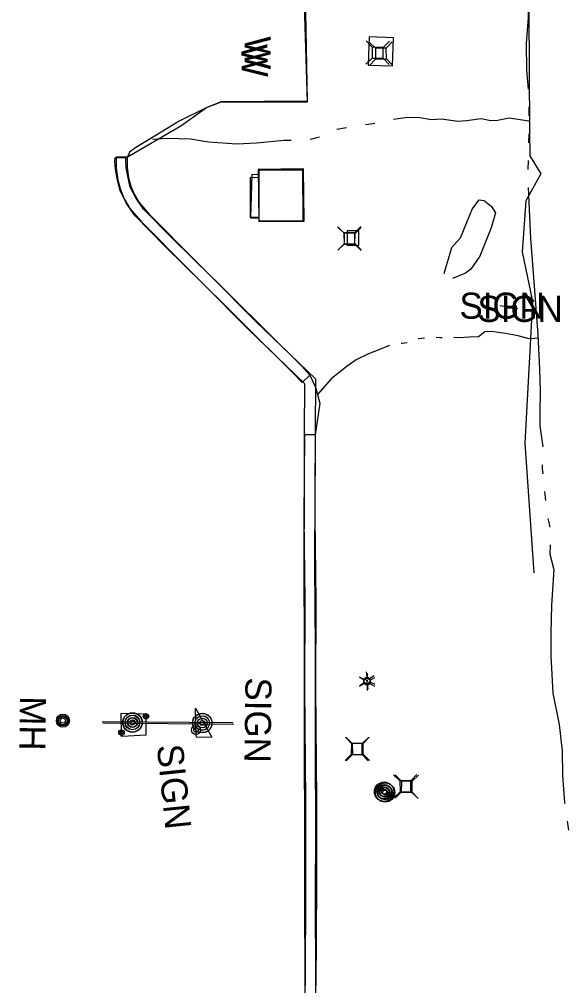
# Model space of a CAD drawing. Extents: x 588843 to 2552415, y 180129 to 269402.
# Drawn here: x 593710.3 to 593836.6, y 184963 to 185185.1 of the extents above; entities that cross this region are included whole.
import ezdxf

# ---------------------------------------------------------------- set-up
doc = ezdxf.new("R2010")
doc.units = 0
for name, color, linetype in [('Default', 7, 'Continuous'), ('E_AREA', 7, 'Continuous'), ('E_BLD', 7, 'Continuous'), ('E_BMGRD_P', 7, 'Continuous'), ('E_DRN_RipRap', 7, 'Continuous'), ('E_DWY', 7, 'Continuous'), ('E_LTG', 7, 'Continuous'), ('E_MISCPROP', 7, 'Continuous'), ('E_PATH_Sidewalk', 7, 'Continuous'), ('E_RDWY_Gravel', 7, 'Continuous'), ('E_SGN', 7, 'Continuous'), ('E_SGN_Text', 7, 'Continuous'), ('E_UTL_AG_Bold', 7, 'Continuous'), ('E_UTL_MH', 7, 'Continuous'), ('E_UTL_MH_Text', 7, 'Continuous'), ('E_WAL', 7, 'Continuous'), ('E_WAL_Text', 7, 'Continuous'), ('E_WTR_P', 7, 'Continuous')]:
    doc.layers.add(name, color=color, linetype=linetype)

# ---------------------------------------------------------------- blocks, each defined once
blk = doc.blocks.new('MHO')
at = {"layer": 'Default'}
for centre, radius in [((0.08, -0.12), 3), ((0.08, -0.12), 2.43), ((0.07, -0.15), 1.94), ((0.02, -0.16), 1.21)]:
    blk.add_circle(centre, radius, dxfattribs=at)
blk = doc.blocks.new('MHT')
at = {"layer": 'E_UTL_MH_Text'}
blk.add_text('MH', height=12, dxfattribs=at).set_placement((-9.81, -6))
blk = doc.blocks.new('POLE')
at = {"layer": 'Default'}
for radius in [4.46, 3.35, 2.23, 1.12]:
    blk.add_circle((0, 0), radius, dxfattribs=at)
blk = doc.blocks.new('SIGN')
at = {"layer": 'Default'}
blk.add_text('SIGN', height=12, dxfattribs=at).set_placement((-18.55, -6))
blk = doc.blocks.new('PED')
at = {"layer": 'Default'}
for p, q in [((-2.5, 2.5), (-5.33, 5.33)), ((2.5, 2.5), (5.33, 5.33)), ((-2.5, -2.5), (-5.33, -5.33)), ((2.5, -2.5), (5.33, -5.33))]:
    blk.add_line(p, q, dxfattribs=at)
blk.add_lwpolyline([(-2.5, -2.5), (2.5, -2.5), (2.5, 2.5), (-2.5, 2.5)], close=True, dxfattribs=at)
blk = doc.blocks.new('LPOL')
at = {"layer": 'Default'}
for p, q in [((-4, 0), (-1.5, 0)), ((-0.75, 1.3), (-2, 3.46)), ((0.75, 1.3), (2, 3.46)), ((1.5, 0), (4, 0)), ((-2, -3.46), (-0.75, -1.3)), ((2, -3.46), (0.75, -1.3))]:
    blk.add_line(p, q, dxfattribs=at)
for radius in [1.5, 1.5, 1.5, 0.125]:
    blk.add_circle((0, 0), radius, dxfattribs=at)
blk = doc.blocks.new('W_61')
at = {"layer": 'E_WAL_Text'}
blk.add_text('W', height=12, dxfattribs=at).set_placement((-4.46, -6))
blk = doc.blocks.new('BSGN_1')
at = {"layer": 'Default'}
blk.add_text('SIGN', height=12, dxfattribs=at).set_placement((-18.56, -6))
blk = doc.blocks.new('PED_3')
at = {"layer": 'E_UTL_AG_Bold'}
for p, q in [((-8.2, 8.2), (-17.5, 17.5)), ((8.2, 8.2), (17.5, 17.5)), ((-8.2, -8.2), (-17.5, -17.5)), ((8.2, -8.2), (17.5, -17.5))]:
    blk.add_line(p, q, dxfattribs=at)
blk.add_lwpolyline([(-8.2, -8.2), (8.2, -8.2), (8.2, 8.2), (-8.2, 8.2)], close=True, dxfattribs=at)
blk = doc.blocks.new('LPOL_4')
at = {"layer": 'E_LTG'}
for p, q in [((-13.1, 0), (-4.9, 0)), ((-2.5, 4.3), (-6.6, 11.4)), ((2.5, 4.3), (6.6, 11.4)), ((4.9, 0), (13.1, 0)), ((-6.6, -11.4), (-2.5, -4.3)), ((6.6, -11.4), (2.5, -4.3))]:
    blk.add_line(p, q, dxfattribs=at)
for radius in [4.92, 4.92, 4.92, 0.41]:
    blk.add_circle((0, 0), radius, dxfattribs=at)
blk = doc.blocks.new('POLE_3')
at = {"layer": 'E_MISCPROP'}
for radius in [14.6, 11, 7.32, 3.66]:
    blk.add_circle((0, 0), radius, dxfattribs=at)
blk = doc.blocks.new('SIGN_3')
at = {"layer": 'E_SGN'}
blk.add_text('SIGN', height=39.37, dxfattribs=at).set_placement((-56.1, -19.7))
blk = doc.blocks.new('W_8_1')
at = {"layer": 'E_WAL_Text'}
blk.add_text('W', height=39.4, dxfattribs=at).set_placement((-14.6, -19.7))

msp = doc.modelspace()

# ---------------------------------------------------------------- linework, layer by layer
at = {"layer": 'E_AREA'}
for points in [[(593790.72, 185181.1), (593790.51, 185174.61), (593796.1, 185174.43), (593796.3, 185180.92)], [(593785.7, 185133.18), (593788.37, 185133.21), (593788.33, 185136.56), (593785.66, 185136.53)]]:
    msp.add_lwpolyline(points, close=True, dxfattribs=at)
msp.add_lwpolyline([(593765.24, 185149.42), (593763.73, 185149.46), (593763.48, 185139.52), (593765.34, 185139.47)], dxfattribs=at)
at = {"layer": 'E_BLD'}
for points in [[(593765.35, 185138.68), (593775.77, 185138.79), (593775.65, 185150.75), (593765.23, 185150.64)], [(593765.47, 185138.74), (593765.43, 185150.54), (593775.42, 185150.58), (593775.46, 185138.77), (593765.47, 185138.74)]]:
    msp.add_lwpolyline(points, close=True, dxfattribs=at)
at = {"layer": 'E_BMGRD_P'}
for points in [[(593733.83, 185020.33), (593733.72, 185025.64), (593739.41, 185025.55), (593739.43, 185020.62), (593733.95, 185020.33)], [(593750.98, 185020.32), (593750.82, 185026.85), (593754.59, 185020.13), (593751, 185020.06)]]:
    msp.add_lwpolyline(points, dxfattribs=at)
for centre, radius in [((593739.41, 185024.96), 0.624), ((593739.41, 185024.96), 0.314), ((593733.81, 185021.22), 0.624), ((593733.81, 185021.22), 0.314), ((593750.94, 185021.8), 1.04), ((593750.94, 185021.8), 0.523)]:
    msp.add_circle(centre, radius, dxfattribs=at)
at = {"layer": 'E_DRN_RipRap'}
for points in [[(593817.22, 185143.46), (593815.82, 185143.56), (593814.37, 185141.6), (593811.68, 185134.82), (593809.65, 185132.62), (593807.86, 185126.63)], [(593817.22, 185143.46), (593818.84, 185142.13), (593819.77, 185140.68), (593818.75, 185137.21), (593816.13, 185130.73), (593814.12, 185127.75), (593812.86, 185126.83), (593809.91, 185125.57)]]:
    msp.add_lwpolyline(points, dxfattribs=at)
at = {"layer": 'E_DWY'}
for points in [[(593732.32, 185153.38), (593734.82, 185153.34), (593747.47, 185160.69), (593753.37, 185164.86), (593756.58, 185166.17)], [(593756.49, 185166), (593753.3, 185164.78), (593747.1, 185161.71), (593740.2, 185157.52), (593737.14, 185155.71), (593735.65, 185154.59), (593735.47, 185154.16), (593735.12, 185153.46), (593732.62, 185153.5)], [(593776.03, 184948.58), (593776, 184965.22), (593775.91, 184982.63), (593775.94, 184999.64), (593775.89, 185016.52), (593775.87, 185040.54), (593775.77, 185059.69), (593775.85, 185076.21), (593775.88, 185090.24), (593775.96, 185101.37), (593762.93, 185113.91), (593752.63, 185124.3), (593743.76, 185133.02), (593736.92, 185139.95), (593734.99, 185142.81), (593733.48, 185145.72), (593732.88, 185148.18), (593732.4, 185150.73), (593732.3, 185152.56), (593732.32, 185153.38)], [(593732.62, 185153.5), (593732.58, 185151.03), (593732.96, 185148.2), (593733.6, 185146), (593734.44, 185143.86), (593735.76, 185141.63), (593738.26, 185138.72), (593749.22, 185127.7), (593773.43, 185103.66), (593775.3, 185101.66)], [(593778.53, 184948.58), (593778.5, 184965.23), (593778.41, 184982.63), (593778.44, 184999.65), (593778.39, 185016.53), (593778.37, 185040.55), (593778.27, 185059.69), (593778.35, 185076.21), (593778.38, 185090.22), (593778.47, 185102.43), (593764.68, 185115.69), (593754.4, 185126.07), (593745.53, 185134.79), (593738.86, 185141.54), (593737.14, 185144.09), (593735.84, 185146.6), (593735.32, 185148.71), (593734.88, 185151.03), (593734.8, 185152.6), (593734.82, 185153.34)], [(593735.12, 185153.46), (593735.08, 185151.18), (593735.41, 185148.72), (593735.97, 185146.8), (593736.69, 185144.96), (593737.8, 185143.09), (593740.09, 185140.42), (593750.98, 185129.47), (593775.22, 185105.41), (593777.13, 185103.36)], [(593775.3, 185101.66), (593777.13, 185103.36), (593778.42, 185100.6), (593779.39, 185096.89), (593778.34, 185089.63), (593775.84, 185089.65)], [(593775.84, 185089.65), (593775.74, 185070.5), (593775.94, 185051.39), (593775.86, 185031.48), (593776.11, 185005.55), (593776.12, 184986.26), (593775.99, 184963.05)], [(593778.34, 185089.63), (593778.24, 185070.51), (593778.44, 185051.4), (593778.36, 185031.49), (593778.61, 185005.56), (593778.62, 184986.25), (593778.49, 184963.04)]]:
    msp.add_lwpolyline(points, dxfattribs=at)
at = {"layer": 'E_PATH_Sidewalk'}
msp.add_lwpolyline([(593765.46, 185139.66), (593763.43, 185139.6), (593763.48, 185148.88), (593765.43, 185148.77)], dxfattribs=at)
at = {"layer": 'E_RDWY_Gravel'}
msp.add_lwpolyline([(593835.27, 185400.95), (593834.53, 185396.47), (593834.76, 185386.56), (593835.08, 185373.51), (593835.55, 185355.16), (593836.58, 185329.7), (593834.99, 185325.81), (593832.31, 185306.73), (593831.63, 185294.22), (593831.36, 185253.97), (593827.7, 185204.47), (593827.4, 185187.18), (593827.61, 185159.5), (593827.62, 185153.75), (593830.2, 185149.6), (593826.76, 185143.39), (593825.88, 185131.68), (593828.3, 185120.29), (593826.54, 185087.76), (593828.55, 185057.9)], dxfattribs=at)
at = {"layer": 'E_SGN'}
msp.add_line((593729.54, 185023.45), (593759.59, 185023.17), dxfattribs=at)
for points in [[(593824.89, 185118.6), (593820.76, 185119.33)], [(593759.38, 185023.42), (593729.4, 185023.66)]]:
    msp.add_lwpolyline(points, dxfattribs=at)
at = {"layer": 'E_WAL'}
for points in [[(593751.17, 185191.06), (593754.62, 185190.99), (593775.72, 185191.05), (593776.46, 185166.13), (593756.49, 185166)], [(593755.91, 185190.69), (593776.03, 185190.97), (593776.5, 185166.35), (593756.58, 185166.17)]]:
    msp.add_lwpolyline(points, dxfattribs=at)
at = {"layer": 'E_WTR_P'}
for points in [[(593827.24, 185198.97), (593827.27, 185187.73), (593827.24, 185185.54), (593826.81, 185179.57), (593826.86, 185173.47), (593827.24, 185169.13)], [(593827.41, 185165.02), (593827.41, 185162.96)], [(593792.03, 185161.17), (593791.65, 185161.09), (593789.85, 185160.87)], [(593827.4, 185161.72), (593826.93, 185161.84), (593822.91, 185162.42), (593820.25, 185161.92), (593818.73, 185161.8), (593816.48, 185162.31), (593813.1, 185161.78), (593811.13, 185161.69), (593807.33, 185162.2), (593805.09, 185162.04), (593802.37, 185162.53), (593799.51, 185162.56), (593796.31, 185162.11)], [(593785.49, 185160.21), (593783.32, 185159.8)], [(593827.39, 185158.84), (593827.35, 185156.78)], [(593772.77, 185157.33), (593771.19, 185157.29), (593764.81, 185156.67), (593760.34, 185156.45), (593753.82, 185156.89), (593749.63, 185157.61), (593744.34, 185157.73), (593740.9, 185157.52)], [(593779.31, 185158.06), (593777.17, 185157.55)], [(593827.27, 185152.66), (593827.23, 185150.6)], [(593827.3, 185146.48), (593827.82, 185134.76), (593828.69, 185122.79), (593829.18, 185116.66)], [(593829.18, 185116.66), (593829.5, 185112.67), (593829.87, 185104.73), (593830.01, 185099.67), (593829.99, 185094.72), (593829.98, 185091.75), (593830.66, 185086.86)], [(593829.53, 185111.89), (593828.78, 185111.8), (593827.54, 185111.71), (593824.99, 185112.42), (593822.08, 185112.97), (593818.82, 185113.36), (593817.32, 185113.3), (593815.82, 185112.2), (593813.79, 185112.08), (593811.4, 185111.97), (593810.19, 185112.03)], [(593795.38, 185110.18), (593795.17, 185110.11), (593793.36, 185109.36), (593790.54, 185108.3), (593787.71, 185106.88), (593785.65, 185105.44), (593781.96, 185102.48), (593778.95, 185099.02)], [(593799.45, 185110.82), (593798.3, 185110.67), (593798.07, 185110.66)], [(593803.41, 185111.87), (593802.04, 185111.72), (593802.03, 185111.72)], [(593807.48, 185111.96), (593807.14, 185111.94), (593806.13, 185112)], [(593830.52, 185082.74), (593830.48, 185081.82), (593830.61, 185080.69)], [(593831.06, 185076.59), (593831.28, 185074.54)], [(593831.79, 185070.45), (593831.84, 185070.11), (593832.22, 185068.44)], [(593832.31, 185064.34), (593832.29, 185062.25), (593833.18, 185058.66), (593832.61, 185050.49), (593832.47, 185044.13), (593832.51, 185038.81), (593832.73, 185034.59)], [(593832.73, 185034.59), (593832.95, 185030.27), (593834.41, 185023.08), (593835.07, 185017), (593835.17, 185011.24), (593835.63, 185005.17), (593835.67, 185004.93)], [(593836.27, 185000.85), (593836.58, 184998.81)]]:
    msp.add_lwpolyline(points, dxfattribs=at)

# ---------------------------------------------------------------- block references
at = {"layer": 'E_LTG'}
for name, p, xscale, yscale, rotation in [('LPOL_4', (593790.23, 185033.19), 0.1524003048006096, 0.15240030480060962, -84.36014555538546), ('LPOL', (593790.27, 185032.88), 0.5000000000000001, 0.5, -90.72490345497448)]:
    msp.add_blockref(name, p, dxfattribs=dict(at, xscale=xscale, yscale=yscale, rotation=rotation))
at = {"layer": 'E_MISCPROP'}
for name, p, xscale, yscale, rotation in [('POLE_3', (593736.36, 185023.56), 0.1524003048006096, 0.15240030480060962, -84.36014555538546), ('POLE', (593736.31, 185023.52), 0.5000000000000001, 0.5, -90.72490345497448), ('POLE_3', (593752.37, 185023.42), 0.1524003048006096, 0.15240030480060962, -84.36014555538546), ('POLE', (593752.37, 185023.4), 0.5000000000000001, 0.5, -90.72490345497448), ('POLE', (593794.17, 185007.64), 0.5000000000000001, 0.5, -90.72490345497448), ('POLE_3', (593794.39, 185007.44), 0.1524003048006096, 0.15240030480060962, -84.36014555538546)]:
    msp.add_blockref(name, p, dxfattribs=dict(at, xscale=xscale, yscale=yscale, rotation=rotation))
at = {"layer": 'E_SGN', "xscale": 0.5, "yscale": 0.5}
for p in [(593820.76, 185119.33), (593824.89, 185118.6)]:
    msp.add_blockref('BSGN_1', p, dxfattribs=at)
at = {"layer": 'E_SGN_Text'}
for name, p, xscale, yscale, rotation in [('SIGN', (593765.19, 185024.61), 0.5000000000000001, 0.5, -90.72490345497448), ('SIGN_3', (593745.78, 185010.04), 0.1524003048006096, 0.15240030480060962, -84.1017088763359)]:
    msp.add_blockref(name, p, dxfattribs=dict(at, xscale=xscale, yscale=yscale, rotation=rotation))
at = {"layer": 'E_UTL_AG_Bold'}
for name, p, xscale, yscale, rotation in [('PED', (593792.69, 185177.47), 0.5000000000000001, 0.5, -90.72490345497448), ('PED_3', (593793.42, 185177.27), 0.1524003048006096, 0.1524003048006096, -89.2544447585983), ('PED_3', (593786.18, 185134.82), 0.1524003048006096, 0.1524003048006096, -89.2544447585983), ('PED', (593786.23, 185134.7), 0.5000000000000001, 0.5, -90.72490345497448), ('PED', (593787.89, 185017.44), 0.5000000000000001, 0.5, -90.72490345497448), ('PED_3', (593788.11, 185017.46), 0.1524003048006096, 0.1524003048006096, -89.2544447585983), ('PED_3', (593799.06, 185008.89), 0.1524003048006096, 0.1524003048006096, -89.2544447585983), ('PED', (593799.37, 185008.78), 0.5000000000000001, 0.5, -90.72490345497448)]:
    msp.add_blockref(name, p, dxfattribs=dict(at, xscale=xscale, yscale=yscale, rotation=rotation))
at = {"layer": 'E_UTL_MH', "xscale": 0.5000000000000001, "yscale": 0.5, "rotation": -90.72490345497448}
msp.add_blockref('MHO', (593720.41, 185023.99), dxfattribs=at)
at = {"layer": 'E_UTL_MH_Text', "xscale": 0.5000000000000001, "yscale": 0.5, "rotation": -90.72490345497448}
msp.add_blockref('MHT', (593713.42, 185024.65), dxfattribs=at)
at = {"layer": 'E_WAL_Text'}
for name, p, xscale, yscale, rotation in [('W_8_1', (593765.1, 185179.02), 0.1524003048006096, 0.15240030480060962, -90.23323317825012), ('W_61', (593764.37, 185177.2), 0.49999999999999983, 0.4999999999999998, -88.93139815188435)]:
    msp.add_blockref(name, p, dxfattribs=dict(at, xscale=xscale, yscale=yscale, rotation=rotation))

doc.saveas('drawing.dxf')
